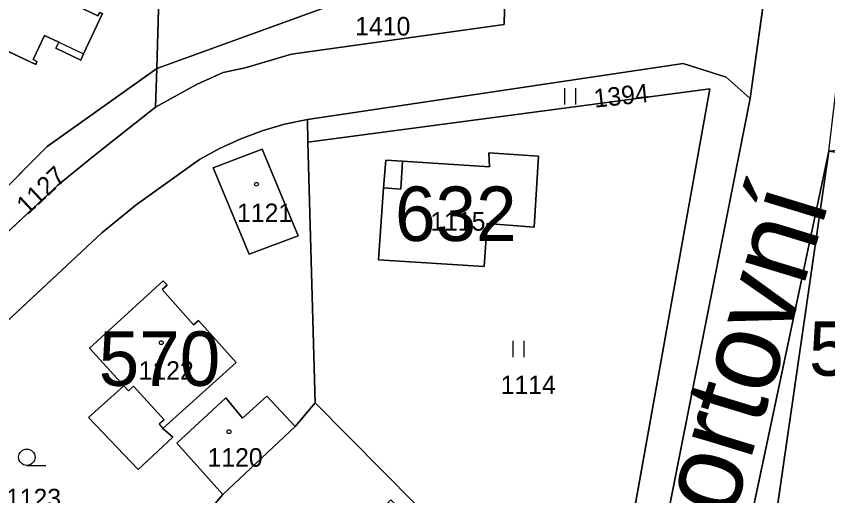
# Model space of a CAD drawing. Extents: x -689422 to -685210, y -987725 to -982160.
# Drawn here: x -687112.2 to -687037.8, y -985266.2 to -985222.1 of the extents above; entities that cross this region are included whole.
import ezdxf

# ---------------------------------------------------------------- set-up
doc = ezdxf.new("R2010")
doc.units = 0
for name, color, linetype in [('KN_Budovy', 7, 'Continuous'), ('KN_Budovy_cisla_domovni', 7, 'Continuous'), ('KN_Hranice_parcel', 7, 'Continuous'), ('KN_Hranice_parcel_vnitrni_kresba', 7, 'Continuous'), ('KN_Parcelni cisla', 7, 'Continuous'), ('KN_Polygon parcely', 7, 'Continuous'), ('KN_Popisy_pomistni nazvy nazvy ulic', 7, 'Continuous'), ('KN_POZEMKY_OSTATNI PLOCHA', 7, 'Continuous'), ('KN_POZEMKY_TTP', 7, 'Continuous'), ('KN_POZEMKY_ZAHRADA', 7, 'Continuous'), ('KN_POZEMKY_ZASTAVENA PLOCHA', 7, 'Continuous'), ('KN_VYUZITI_17_ostatni plocha_ostatni komunikace', 7, 'Continuous'), ('KN_VYUZITI_26_ostatni plocha_jina plocha', 7, 'Continuous'), ('KN_Značky budov', 7, 'Continuous'), ('KN_Značky kultur', 7, 'Continuous')]:
    doc.layers.add(name, color=color, linetype=linetype)

msp = doc.modelspace()

# ---------------------------------------------------------------- linework, layer by layer
at = {"layer": 'KN_Budovy'}
for points in [[(-687118.74, -985222.27), (-687119.1, -985222.11), (-687119.25, -985222.41), (-687110.46, -985226.58), (-687110.36, -985226.29), (-687110.7, -985226.13), (-687109.64, -985223.9), (-687108.33, -985224.52), (-687106.08, -985225.61), (-687104.33, -985221.9), (-687104.59, -985221.81), (-687104.76, -985222.1), (-687108.37, -985220.37), (-687105.56, -985214.48), (-687104.91, -985214.79), (-687104.75, -985214.55), (-687110.43, -985211.74), (-687113.48, -985210.32), (-687113.61, -985210.62), (-687113.23, -985210.8), (-687115.65, -985215.84), (-687118.36, -985221.47)], [(-687090.89, -985243.99), (-687086.38, -985242.3), (-687089.69, -985234.36), (-687094.19, -985236.05)], [(-687079.02, -985244.51), (-687069.31, -985245.12), (-687069.06, -985241.18), (-687064.75, -985241.5), (-687064.33, -985234.98), (-687068.9, -985234.69), (-687068.83, -985235.98), (-687076.8, -985235.45), (-687076.96, -985238.01), (-687078.56, -985237.9)], [(-687024.85, -985236.37), (-687037.71, -985234.52), (-687042.58, -985268.17), (-687029.69, -985270.03)], [(-687095.52, -985250.07), (-687095.97, -985250.48), (-687098.86, -985247.24), (-687098.41, -985246.83), (-687098.77, -985246.43), (-687105.53, -985252.61), (-687102.37, -985256.07), (-687101.95, -985256.53), (-687101.5, -985256.12), (-687098.69, -985259.2), (-687099.14, -985259.61), (-687098.79, -985259.98), (-687092.08, -985253.93)], [(-687093.29, -985266.05), (-687086.67, -985259.82), (-687089.25, -985257.04), (-687091.48, -985259.06), (-687093.02, -985257.17), (-687097.5, -985261.33)]]:
    msp.add_lwpolyline(points, close=True, dxfattribs=at)
at = {"layer": 'KN_Hranice_parcel'}
for p, q in [((-687099.36, -985226.95), (-687098.39, -985193.1)), ((-687042.53, -985212.52), (-687044.91, -985229.69)), ((-687081.11, -985220.31), (-687099.36, -985226.95)), ((-687099.46, -985230.49), (-687099.36, -985226.95)), ((-687085.5, -985233.7), (-687085.53, -985231.62)), ((-687085.5, -985233.7), (-687084.81, -985257.65)), ((-687046.14, -985274.39), (-687037.71, -985234.52)), ((-687084.81, -985257.65), (-687086.67, -985259.82)), ((-687084.81, -985257.65), (-687075.59, -985266.96)), ((-687086.67, -985259.82), (-687093.29, -985266.05)), ((-687093.29, -985266.05), (-687105.03, -985279.83))]:
    msp.add_line(p, q, dxfattribs=at)
for points in [[(-687104.91, -985214.79), (-687105.56, -985214.48), (-687108.37, -985220.37), (-687104.76, -985222.1), (-687104.59, -985221.81), (-687104.33, -985221.9), (-687106.08, -985225.61), (-687106.31, -985226.19), (-687108.6, -985225.08), (-687108.33, -985224.52), (-687109.64, -985223.9), (-687110.7, -985226.13), (-687110.36, -985226.29), (-687110.46, -985226.58), (-687119.25, -985222.41)], [(-687067.48, -985217.31), (-687067.43, -985220.06), (-687067.48, -985222.91), (-687086.98, -985225.63), (-687091.25, -985226.88), (-687093.25, -985227.3), (-687095.7, -985228.4), (-687099.46, -985230.49)], [(-687085.53, -985231.62), (-687051.07, -985226.47), (-687047.11, -985227.74), (-687044.91, -985229.69)], [(-687099.36, -985226.95), (-687109.4, -985234.09), (-687125.06, -985249.84)], [(-687058.19, -985284.54), (-687056.47, -985272.68), (-687048.61, -985228.8), (-687085.5, -985233.7)], [(-687044.91, -985229.69), (-687053.52, -985273.21), (-687056.57, -985286.17)], [(-687125.07, -985253.19), (-687108.44, -985237.66), (-687105.17, -985234.98), (-687099.46, -985230.49)], [(-687134.36, -985267.38), (-687132.45, -985266.38), (-687129.51, -985264.9), (-687127.77, -985263.7), (-687126.12, -985262.31), (-687104.38, -985242.02), (-687101.25, -985239.46), (-687095.44, -985235.31), (-687093.59, -985234.3), (-687091.64, -985233.39), (-687089.7, -985232.67), (-687087.63, -985232.06), (-687085.53, -985231.62)], [(-687090.89, -985243.99), (-687086.38, -985242.3), (-687089.69, -985234.36), (-687094.19, -985236.05), (-687090.89, -985243.99)], [(-687068.83, -985235.98), (-687068.9, -985234.69), (-687064.33, -985234.98), (-687064.75, -985241.5), (-687069.06, -985241.18), (-687069.31, -985245.12), (-687079.02, -985244.51), (-687078.56, -985237.9), (-687078.35, -985235.36), (-687076.8, -985235.45), (-687068.83, -985235.98)], [(-687029.69, -985270.03), (-687042.58, -985268.17), (-687037.71, -985234.52), (-687024.85, -985236.37), (-687029.69, -985270.03)], [(-687092.08, -985253.93), (-687095.52, -985250.07), (-687095.97, -985250.48), (-687098.86, -985247.24), (-687098.41, -985246.83), (-687098.77, -985246.43), (-687105.53, -985252.61), (-687102.37, -985256.07), (-687105.62, -985258.99), (-687101.06, -985263.75), (-687097.88, -985260.79), (-687098.79, -985259.98), (-687092.08, -985253.93)], [(-687086.67, -985259.82), (-687089.25, -985257.04), (-687091.48, -985259.06), (-687093.02, -985257.17), (-687097.5, -985261.33), (-687093.29, -985266.05)]]:
    msp.add_lwpolyline(points, dxfattribs=at)
at = {"layer": 'KN_Hranice_parcel_vnitrni_kresba'}
for p, q in [((-687108.33, -985224.52), (-687106.08, -985225.61)), ((-687076.96, -985238.01), (-687076.8, -985235.45)), ((-687078.56, -985237.9), (-687076.96, -985238.01)), ((-687102.37, -985256.07), (-687101.95, -985256.53)), ((-687101.95, -985256.53), (-687101.5, -985256.12)), ((-687101.5, -985256.12), (-687098.69, -985259.2)), ((-687098.69, -985259.2), (-687099.14, -985259.61)), ((-687099.14, -985259.61), (-687098.79, -985259.98))]:
    msp.add_line(p, q, dxfattribs=at)
at = {"layer": 'KN_Polygon parcely'}
for points in [[(-687046.14, -985274.39), (-687037.71, -985234.52), (-687034.84, -985210.2), (-687032.75, -985192.54), (-687032.82, -985191.57), (-687039.69, -985192.02), (-687040.05, -985194.62), (-687040.39, -985197.04), (-687038.05, -985200.19), (-687038.85, -985209.81), (-687042.53, -985212.52), (-687044.91, -985229.69), (-687053.52, -985273.21)], [(-687113.48, -985210.32), (-687110.43, -985211.74), (-687109.29, -985209.42), (-687103.63, -985212.12), (-687104.75, -985214.55), (-687104.91, -985214.79), (-687105.56, -985214.48), (-687108.37, -985220.37), (-687104.76, -985222.1), (-687104.59, -985221.81), (-687104.33, -985221.9), (-687106.08, -985225.61), (-687106.31, -985226.19), (-687108.6, -985225.08), (-687108.33, -985224.52), (-687109.64, -985223.9), (-687110.7, -985226.13), (-687110.36, -985226.29), (-687110.46, -985226.58), (-687119.25, -985222.41)], [(-687119.25, -985222.41), (-687110.46, -985226.58), (-687110.36, -985226.29), (-687110.7, -985226.13), (-687109.64, -985223.9), (-687108.33, -985224.52), (-687108.6, -985225.08), (-687106.31, -985226.19), (-687106.08, -985225.61), (-687104.33, -985221.9), (-687104.59, -985221.81), (-687104.76, -985222.1), (-687108.37, -985220.37), (-687105.56, -985214.48), (-687104.91, -985214.79), (-687104.75, -985214.55), (-687103.63, -985212.12), (-687109.29, -985209.42), (-687110.43, -985211.74), (-687113.48, -985210.32)], [(-687126.12, -985262.31), (-687104.38, -985242.02), (-687101.25, -985239.46), (-687095.44, -985235.31), (-687093.59, -985234.3), (-687091.64, -985233.39), (-687089.7, -985232.67), (-687087.63, -985232.06), (-687085.53, -985231.62), (-687051.07, -985226.47), (-687047.11, -985227.74), (-687044.91, -985229.69), (-687042.53, -985212.52)], [(-687067.43, -985220.06), (-687067.48, -985222.91), (-687086.98, -985225.63), (-687091.25, -985226.88), (-687093.25, -985227.3), (-687095.7, -985228.4), (-687099.46, -985230.49), (-687105.17, -985234.98), (-687108.44, -985237.66), (-687125.07, -985253.19)]]:
    msp.add_lwpolyline(points, dxfattribs=at)
for points in [[(-687125.01, -985230.5), (-687125.06, -985249.84), (-687109.4, -985234.09), (-687099.36, -985226.95), (-687098.39, -985193.1), (-687124.65, -985194.13)], [(-687081.11, -985220.31), (-687067.48, -985217.31), (-687067.92, -985193.23), (-687098.39, -985193.1), (-687099.36, -985226.95)], [(-687067.48, -985217.31), (-687081.11, -985220.31), (-687099.36, -985226.95), (-687099.46, -985230.49), (-687095.7, -985228.4), (-687093.25, -985227.3), (-687091.25, -985226.88), (-687086.98, -985225.63), (-687067.48, -985222.91), (-687067.43, -985220.06)], [(-687056.57, -985286.17), (-687053.52, -985273.21), (-687044.91, -985229.69), (-687047.11, -985227.74), (-687051.07, -985226.47), (-687085.53, -985231.62), (-687085.5, -985233.7), (-687048.61, -985228.8), (-687056.47, -985272.68), (-687058.19, -985284.54)], [(-687109.4, -985234.09), (-687125.06, -985249.84), (-687125.07, -985253.19), (-687108.44, -985237.66), (-687105.17, -985234.98), (-687099.46, -985230.49), (-687099.36, -985226.95)], [(-687075.59, -985266.96), (-687058.19, -985284.54), (-687056.47, -985272.68), (-687048.61, -985228.8), (-687085.5, -985233.7), (-687084.81, -985257.65)], [(-687037.71, -985234.52), (-687046.14, -985274.39), (-687030.67, -985286.44), (-687030.21, -985293.29), (-687022.5, -985299.06), (-686993.83, -985320.53), (-686991.77, -985322.13), (-686988.14, -985314.35), (-686985.58, -985299.7), (-686992.07, -985271.83), (-686996.42, -985256.3), (-687016.73, -985242.58), (-686997.39, -985243.11), (-686991.78, -985231.09)], [(-687085.5, -985233.7), (-687085.53, -985231.62), (-687087.63, -985232.06), (-687089.7, -985232.67), (-687091.64, -985233.39), (-687093.59, -985234.3), (-687095.44, -985235.31), (-687101.25, -985239.46), (-687104.38, -985242.02), (-687126.12, -985262.31), (-687127.77, -985263.7), (-687129.51, -985264.9), (-687132.45, -985266.38), (-687134.36, -985267.38), (-687105.03, -985279.83), (-687093.29, -985266.05), (-687097.5, -985261.33), (-687093.02, -985257.17), (-687091.48, -985259.06), (-687089.25, -985257.04), (-687086.67, -985259.82), (-687084.81, -985257.65)], [(-687090.89, -985243.99), (-687086.38, -985242.3), (-687089.69, -985234.36), (-687094.19, -985236.05)], [(-687090.89, -985243.99), (-687094.19, -985236.05), (-687089.69, -985234.36), (-687086.38, -985242.3)], [(-687068.83, -985235.98), (-687068.9, -985234.69), (-687064.33, -985234.98), (-687064.75, -985241.5), (-687069.06, -985241.18), (-687069.31, -985245.12), (-687079.02, -985244.51), (-687078.56, -985237.9), (-687078.35, -985235.36), (-687076.8, -985235.45)], [(-687068.83, -985235.98), (-687076.8, -985235.45), (-687078.35, -985235.36), (-687078.56, -985237.9), (-687079.02, -985244.51), (-687069.31, -985245.12), (-687069.06, -985241.18), (-687064.75, -985241.5), (-687064.33, -985234.98), (-687068.9, -985234.69)], [(-687029.69, -985270.03), (-687024.85, -985236.37), (-687037.71, -985234.52), (-687042.58, -985268.17)], [(-687029.69, -985270.03), (-687042.58, -985268.17), (-687037.71, -985234.52), (-687024.85, -985236.37)], [(-687092.08, -985253.93), (-687095.52, -985250.07), (-687095.97, -985250.48), (-687098.86, -985247.24), (-687098.41, -985246.83), (-687098.77, -985246.43), (-687105.53, -985252.61), (-687102.37, -985256.07), (-687105.62, -985258.99), (-687101.06, -985263.75), (-687097.88, -985260.79), (-687098.79, -985259.98)], [(-687092.08, -985253.93), (-687098.79, -985259.98), (-687097.88, -985260.79), (-687101.06, -985263.75), (-687105.62, -985258.99), (-687102.37, -985256.07), (-687105.53, -985252.61), (-687098.77, -985246.43), (-687098.41, -985246.83), (-687098.86, -985247.24), (-687095.97, -985250.48), (-687095.52, -985250.07)], [(-687089.25, -985257.04), (-687091.48, -985259.06), (-687093.02, -985257.17), (-687097.5, -985261.33), (-687093.29, -985266.05), (-687086.67, -985259.82)], [(-687086.67, -985259.82), (-687093.29, -985266.05), (-687105.03, -985279.83), (-687096.72, -985289.3), (-687079.07, -985270.64), (-687080.54, -985269.2), (-687077.88, -985266.55), (-687076.49, -985267.92), (-687075.59, -985266.96), (-687084.81, -985257.65)]]:
    msp.add_lwpolyline(points, close=True, dxfattribs=at)
at = {"layer": 'KN_POZEMKY_OSTATNI PLOCHA'}
for p, q in [((-687044.91, -985229.69), (-687042.53, -985212.52)), ((-687042.53, -985212.52), (-687044.91, -985229.69)), ((-687067.48, -985222.91), (-687067.43, -985220.06)), ((-687086.98, -985225.63), (-687067.48, -985222.91)), ((-687091.25, -985226.88), (-687086.98, -985225.63)), ((-687051.07, -985226.47), (-687085.53, -985231.62)), ((-687047.11, -985227.74), (-687051.07, -985226.47)), ((-687095.7, -985228.4), (-687093.25, -985227.3)), ((-687093.25, -985227.3), (-687091.25, -985226.88)), ((-687044.91, -985229.69), (-687047.11, -985227.74)), ((-687099.46, -985230.49), (-687095.7, -985228.4)), ((-687053.52, -985273.21), (-687044.91, -985229.69)), ((-687105.17, -985234.98), (-687099.46, -985230.49)), ((-687085.53, -985231.62), (-687087.63, -985232.06)), ((-687087.63, -985232.06), (-687089.7, -985232.67)), ((-687089.7, -985232.67), (-687091.64, -985233.39)), ((-687091.64, -985233.39), (-687093.59, -985234.3)), ((-687093.59, -985234.3), (-687095.44, -985235.31)), ((-687037.71, -985234.52), (-687046.14, -985274.39)), ((-687046.14, -985274.39), (-687037.71, -985234.52)), ((-687037.71, -985234.52), (-687042.58, -985268.17)), ((-687108.44, -985237.66), (-687105.17, -985234.98)), ((-687095.44, -985235.31), (-687101.25, -985239.46)), ((-687125.07, -985253.19), (-687108.44, -985237.66)), ((-687101.25, -985239.46), (-687104.38, -985242.02)), ((-687104.38, -985242.02), (-687126.12, -985262.31))]:
    msp.add_line(p, q, dxfattribs=at)
at = {"layer": 'KN_POZEMKY_TTP'}
for p, q in [((-687085.53, -985231.62), (-687051.07, -985226.47)), ((-687051.07, -985226.47), (-687047.11, -985227.74)), ((-687047.11, -985227.74), (-687044.91, -985229.69)), ((-687085.5, -985233.7), (-687048.61, -985228.8)), ((-687048.61, -985228.8), (-687085.5, -985233.7)), ((-687048.61, -985228.8), (-687056.47, -985272.68)), ((-687056.47, -985272.68), (-687048.61, -985228.8)), ((-687044.91, -985229.69), (-687053.52, -985273.21)), ((-687085.5, -985233.7), (-687085.53, -985231.62)), ((-687084.81, -985257.65), (-687085.5, -985233.7)), ((-687064.33, -985234.98), (-687068.9, -985234.69)), ((-687068.9, -985234.69), (-687068.83, -985235.98)), ((-687078.35, -985235.36), (-687078.56, -985237.9)), ((-687076.8, -985235.45), (-687078.35, -985235.36)), ((-687068.83, -985235.98), (-687076.8, -985235.45)), ((-687064.75, -985241.5), (-687064.33, -985234.98)), ((-687078.56, -985237.9), (-687079.02, -985244.51)), ((-687069.31, -985245.12), (-687069.06, -985241.18)), ((-687069.06, -985241.18), (-687064.75, -985241.5)), ((-687079.02, -985244.51), (-687069.31, -985245.12)), ((-687075.59, -985266.96), (-687084.81, -985257.65))]:
    msp.add_line(p, q, dxfattribs=at)
at = {"layer": 'KN_POZEMKY_ZAHRADA'}
for p, q in [((-687099.36, -985226.95), (-687098.39, -985193.1)), ((-687098.39, -985193.1), (-687099.36, -985226.95)), ((-687081.11, -985220.31), (-687099.36, -985226.95)), ((-687099.36, -985226.95), (-687081.11, -985220.31)), ((-687067.43, -985220.06), (-687067.48, -985222.91)), ((-687106.08, -985225.61), (-687104.33, -985221.9)), ((-687119.25, -985222.41), (-687110.46, -985226.58)), ((-687067.48, -985222.91), (-687086.98, -985225.63)), ((-687110.7, -985226.13), (-687109.64, -985223.9)), ((-687109.64, -985223.9), (-687108.33, -985224.52)), ((-687108.33, -985224.52), (-687108.6, -985225.08)), ((-687108.6, -985225.08), (-687106.31, -985226.19)), ((-687106.31, -985226.19), (-687106.08, -985225.61)), ((-687086.98, -985225.63), (-687091.25, -985226.88)), ((-687110.36, -985226.29), (-687110.7, -985226.13)), ((-687110.46, -985226.58), (-687110.36, -985226.29)), ((-687109.4, -985234.09), (-687099.36, -985226.95)), ((-687099.36, -985226.95), (-687109.4, -985234.09)), ((-687099.46, -985230.49), (-687099.36, -985226.95)), ((-687099.36, -985226.95), (-687099.46, -985230.49)), ((-687093.25, -985227.3), (-687095.7, -985228.4)), ((-687091.25, -985226.88), (-687093.25, -985227.3)), ((-687095.7, -985228.4), (-687099.46, -985230.49)), ((-687099.46, -985230.49), (-687105.17, -985234.98)), ((-687087.63, -985232.06), (-687085.53, -985231.62)), ((-687085.53, -985231.62), (-687085.5, -985233.7)), ((-687089.7, -985232.67), (-687087.63, -985232.06)), ((-687091.64, -985233.39), (-687089.7, -985232.67)), ((-687125.06, -985249.84), (-687109.4, -985234.09)), ((-687109.4, -985234.09), (-687125.06, -985249.84)), ((-687093.59, -985234.3), (-687091.64, -985233.39)), ((-687085.5, -985233.7), (-687084.81, -985257.65)), ((-687095.44, -985235.31), (-687093.59, -985234.3)), ((-687089.69, -985234.36), (-687094.19, -985236.05)), ((-687086.38, -985242.3), (-687089.69, -985234.36)), ((-687105.17, -985234.98), (-687108.44, -985237.66)), ((-687101.25, -985239.46), (-687095.44, -985235.31)), ((-687094.19, -985236.05), (-687090.89, -985243.99)), ((-687108.44, -985237.66), (-687125.07, -985253.19)), ((-687104.38, -985242.02), (-687101.25, -985239.46)), ((-687126.12, -985262.31), (-687104.38, -985242.02)), ((-687090.89, -985243.99), (-687086.38, -985242.3)), ((-687098.77, -985246.43), (-687105.53, -985252.61)), ((-687098.41, -985246.83), (-687098.77, -985246.43)), ((-687098.86, -985247.24), (-687098.41, -985246.83)), ((-687095.97, -985250.48), (-687098.86, -985247.24)), ((-687095.52, -985250.07), (-687095.97, -985250.48)), ((-687092.08, -985253.93), (-687095.52, -985250.07)), ((-687105.53, -985252.61), (-687102.37, -985256.07)), ((-687098.79, -985259.98), (-687092.08, -985253.93)), ((-687102.37, -985256.07), (-687105.62, -985258.99)), ((-687093.02, -985257.17), (-687097.5, -985261.33)), ((-687091.48, -985259.06), (-687093.02, -985257.17)), ((-687089.25, -985257.04), (-687091.48, -985259.06)), ((-687086.67, -985259.82), (-687089.25, -985257.04)), ((-687084.81, -985257.65), (-687086.67, -985259.82)), ((-687086.67, -985259.82), (-687084.81, -985257.65)), ((-687084.81, -985257.65), (-687075.59, -985266.96)), ((-687105.62, -985258.99), (-687101.06, -985263.75)), ((-687097.88, -985260.79), (-687098.79, -985259.98)), ((-687093.29, -985266.05), (-687086.67, -985259.82)), ((-687101.06, -985263.75), (-687097.88, -985260.79)), ((-687097.5, -985261.33), (-687093.29, -985266.05)), ((-687093.29, -985266.05), (-687105.03, -985279.83)), ((-687105.03, -985279.83), (-687093.29, -985266.05))]:
    msp.add_line(p, q, dxfattribs=at)
at = {"layer": 'KN_POZEMKY_ZASTAVENA PLOCHA'}
for p, q in [((-687104.33, -985221.9), (-687106.08, -985225.61)), ((-687110.46, -985226.58), (-687119.25, -985222.41)), ((-687109.64, -985223.9), (-687110.7, -985226.13)), ((-687108.33, -985224.52), (-687109.64, -985223.9)), ((-687108.6, -985225.08), (-687108.33, -985224.52)), ((-687106.31, -985226.19), (-687108.6, -985225.08)), ((-687106.08, -985225.61), (-687106.31, -985226.19)), ((-687110.7, -985226.13), (-687110.36, -985226.29)), ((-687110.36, -985226.29), (-687110.46, -985226.58)), ((-687094.19, -985236.05), (-687089.69, -985234.36)), ((-687089.69, -985234.36), (-687086.38, -985242.3)), ((-687068.83, -985235.98), (-687068.9, -985234.69)), ((-687068.9, -985234.69), (-687064.33, -985234.98)), ((-687042.58, -985268.17), (-687037.71, -985234.52)), ((-687078.56, -985237.9), (-687078.35, -985235.36)), ((-687078.35, -985235.36), (-687076.8, -985235.45)), ((-687076.8, -985235.45), (-687068.83, -985235.98)), ((-687064.33, -985234.98), (-687064.75, -985241.5)), ((-687090.89, -985243.99), (-687094.19, -985236.05)), ((-687079.02, -985244.51), (-687078.56, -985237.9)), ((-687069.06, -985241.18), (-687069.31, -985245.12)), ((-687064.75, -985241.5), (-687069.06, -985241.18)), ((-687086.38, -985242.3), (-687090.89, -985243.99)), ((-687069.31, -985245.12), (-687079.02, -985244.51)), ((-687105.53, -985252.61), (-687098.77, -985246.43)), ((-687098.77, -985246.43), (-687098.41, -985246.83)), ((-687098.41, -985246.83), (-687098.86, -985247.24)), ((-687098.86, -985247.24), (-687095.97, -985250.48)), ((-687095.97, -985250.48), (-687095.52, -985250.07)), ((-687095.52, -985250.07), (-687092.08, -985253.93)), ((-687102.37, -985256.07), (-687105.53, -985252.61)), ((-687092.08, -985253.93), (-687098.79, -985259.98)), ((-687105.62, -985258.99), (-687102.37, -985256.07)), ((-687097.5, -985261.33), (-687093.02, -985257.17)), ((-687093.02, -985257.17), (-687091.48, -985259.06)), ((-687091.48, -985259.06), (-687089.25, -985257.04)), ((-687089.25, -985257.04), (-687086.67, -985259.82)), ((-687101.06, -985263.75), (-687105.62, -985258.99)), ((-687098.79, -985259.98), (-687097.88, -985260.79)), ((-687086.67, -985259.82), (-687093.29, -985266.05)), ((-687097.88, -985260.79), (-687101.06, -985263.75)), ((-687093.29, -985266.05), (-687097.5, -985261.33))]:
    msp.add_line(p, q, dxfattribs=at)
at = {"layer": 'KN_VYUZITI_17_ostatni plocha_ostatni komunikace'}
for p, q in [((-687044.91, -985229.69), (-687042.53, -985212.52)), ((-687042.53, -985212.52), (-687044.91, -985229.69)), ((-687067.48, -985222.91), (-687067.43, -985220.06)), ((-687086.98, -985225.63), (-687067.48, -985222.91)), ((-687091.25, -985226.88), (-687086.98, -985225.63)), ((-687051.07, -985226.47), (-687085.53, -985231.62)), ((-687047.11, -985227.74), (-687051.07, -985226.47)), ((-687095.7, -985228.4), (-687093.25, -985227.3)), ((-687093.25, -985227.3), (-687091.25, -985226.88)), ((-687044.91, -985229.69), (-687047.11, -985227.74)), ((-687099.46, -985230.49), (-687095.7, -985228.4)), ((-687053.52, -985273.21), (-687044.91, -985229.69)), ((-687105.17, -985234.98), (-687099.46, -985230.49)), ((-687085.53, -985231.62), (-687087.63, -985232.06)), ((-687087.63, -985232.06), (-687089.7, -985232.67)), ((-687089.7, -985232.67), (-687091.64, -985233.39)), ((-687091.64, -985233.39), (-687093.59, -985234.3)), ((-687093.59, -985234.3), (-687095.44, -985235.31)), ((-687037.71, -985234.52), (-687046.14, -985274.39)), ((-687108.44, -985237.66), (-687105.17, -985234.98)), ((-687095.44, -985235.31), (-687101.25, -985239.46)), ((-687125.07, -985253.19), (-687108.44, -985237.66)), ((-687101.25, -985239.46), (-687104.38, -985242.02)), ((-687104.38, -985242.02), (-687126.12, -985262.31))]:
    msp.add_line(p, q, dxfattribs=at)
at = {"layer": 'KN_VYUZITI_26_ostatni plocha_jina plocha'}
for p, q in [((-687046.14, -985274.39), (-687037.71, -985234.52)), ((-687037.71, -985234.52), (-687042.58, -985268.17))]:
    msp.add_line(p, q, dxfattribs=at)
at = {"layer": 'KN_Značky budov'}
for centre in [(-687090.207, -985237.569), (-687072.757, -985238.159), (-687098.937, -985252.119), (-687092.727, -985260.289)]:
    msp.add_circle(centre, 0.175, dxfattribs=at)
at = {"layer": 'KN_Značky kultur'}
for p, q in [((-687061.921, -985230.26), (-687061.921, -985228.76)), ((-687060.92, -985230.26), (-687060.92, -985228.76)), ((-687066.651, -985253.45), (-687066.651, -985251.95)), ((-687065.65, -985253.45), (-687065.65, -985251.95)), ((-687111.273, -985263.38), (-687109.523, -985263.38))]:
    msp.add_line(p, q, dxfattribs=at)
msp.add_circle((-687111.273, -985262.63), 0.75, dxfattribs=at)

# ---------------------------------------------------------------- texts
at = {"layer": 'KN_Budovy_cisla_domovni'}
for s, p in [('632', (-687077.499, -985242.779)), ('575', (-687039.533, -985255.149)), ('570', (-687104.681, -985256.079))]:
    msp.add_text(s, height=5, dxfattribs=at).set_placement(p)
at = {"layer": 'KN_Parcelni cisla'}
for s, p in [('1410', (-687081.15, -985223.91)), ('1121', (-687091.99, -985241.04)), ('1115', (-687074.26, -985241.83)), ('1122', (-687101.02, -985255.52)), ('1114', (-687067.81, -985256.84)), ('1120', (-687094.7, -985263.5)), ('1123', (-687113.19, -985267.23))]:
    msp.add_text(s, height=1.7, dxfattribs=at).set_placement(p)
for s, rotation, p in [('1394', 6, (-687059.181, -985230.545)), ('1127', 43, (-687111.25, -985240.461))]:
    msp.add_text(s, height=1.7, rotation=rotation, dxfattribs=at).set_placement(p)
at = {"layer": 'KN_Popisy_pomistni nazvy nazvy ulic'}
msp.add_text('Sportovní', height=7.5, rotation=73, dxfattribs=at).set_placement((-687050.167, -985280.128))

doc.saveas('drawing.dxf')
